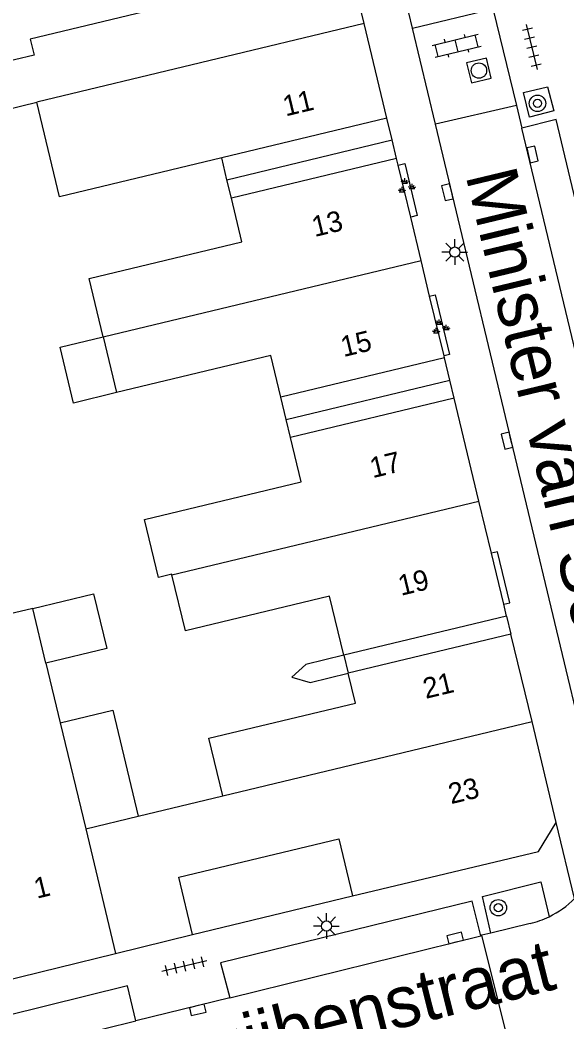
# Model space of a CAD drawing. Extents: x 132998 to 136004, y 396998 to 398512.
# Drawn here: x 133881.55 to 133908.19, y 397340.33 to 397389.14 of the extents above; entities that cross this region are included whole.
import ezdxf

# ---------------------------------------------------------------- set-up
doc = ezdxf.new("R2010")
doc.units = 0
for name, color, linetype in [('gg-afsc-erfafscheiding', 7, 'Continuous'), ('gg-anno-huisnummerreeks BGT', 7, 'Continuous'), ('gg-anno-openbare ruimte label', 7, 'Continuous'), ('gg-bbg-gedigitaliseerde bebouwing', 7, 'Continuous'), ('gg-bbg-gedigitaliseerde bebouwing onder overbouw', 7, 'Continuous'), ('gg-bbg-gedigitaliseerde bijgebouw', 7, 'Continuous'), ('gg-bbg-gedigitaliseerde overbouw', 7, 'Continuous'), ('gg-bbg-hoofdgebouw', 7, 'Continuous'), ('gg-bbg-luifel en loopbrug', 7, 'Continuous'), ('gg-bbg-pand overbouw', 7, 'Continuous'), ('gg-bbg-tussenscheiding', 7, 'Continuous'), ('gg-bbg-tussenscheiding niveau 01', 7, 'Continuous'), ('gg-knt-verharding', 7, 'Continuous'), ('gg-knt-verharding nz', 7, 'Continuous'), ('gt-grn-weggrens', 7, 'Continuous'), ('gt-symb-boom', 7, 'Continuous'), ('gt-symb-groenvak', 7, 'Continuous'), ('gt-symb-klinker verharding', 7, 'Continuous'), ('gt-symb-kolk', 7, 'Continuous'), ('gt-symb-lichtmast', 7, 'Continuous'), ('gt-symb-rioolschacht', 7, 'Continuous'), ('gt-symb-tegel verharding', 7, 'Continuous')]:
    doc.layers.add(name, color=color, linetype=linetype)

# ---------------------------------------------------------------- blocks, each defined once
blk = doc.blocks.new('gt0-KOLK')
at = {"layer": 'gt-symb-kolk'}
blk.add_lwpolyline([(0, 0), (0.375, 0), (0.375, 0.4), (-0.375, 0.4), (-0.375, 0), (0, 0)], dxfattribs=at)
blk = doc.blocks.new('gt0-BOOM')
at = {"layer": 'gt-symb-boom'}
for radius in [0.4, 0.2]:
    blk.add_circle((0, 0), radius, dxfattribs=at)
blk = doc.blocks.new('gt0-RS')
at = {"layer": 'gt-symb-rioolschacht'}
blk.add_lwpolyline([(-0.5, -0.5), (0.5, -0.5), (0.5, 0.5), (-0.5, 0.5)], close=True, dxfattribs=at)
blk.add_circle((0, 0), 0.375, dxfattribs=at)
blk = doc.blocks.new('gt0-TEG1')
at = {"layer": 'gt-symb-tegel verharding'}
for p, q in [((-1.125, 0), (1.125, 0)), ((-0.9, -0.25), (-0.9, 0.25)), ((-0.45, -0.25), (-0.45, 0.25)), ((0, -0.25), (0, 0.25)), ((0.45, -0.25), (0.45, 0.25)), ((0.9, -0.25), (0.9, 0.25))]:
    blk.add_line(p, q, dxfattribs=at)
blk = doc.blocks.new('gt0-GRVAK')
at = {"layer": 'gt-symb-groenvak'}
for p, q in [((-0.11, 0.189), (-0.228, 0.24)), ((-0.182, 0.153), (0.088, 0.153)), ((-0.091, 0.211), (-0.156, 0.322)), ((-0.047, 0.214), (-0.047, 0.393)), ((-0.004, 0.211), (0.061, 0.322)), ((0.015, 0.189), (0.133, 0.24)), ((0.262, -0.052), (0.197, 0.059)), ((0.305, -0.049), (0.305, 0.13)), ((0.349, -0.052), (0.414, 0.059)), ((-0.245, -0.228), (-0.363, -0.177)), ((-0.318, -0.264), (-0.047, -0.264)), ((-0.226, -0.206), (-0.291, -0.095)), ((-0.183, -0.203), (-0.183, -0.024)), ((-0.139, -0.206), (-0.074, -0.095)), ((-0.12, -0.228), (-0.002, -0.177)), ((0.243, -0.074), (0.125, -0.023)), ((0.17, -0.11), (0.441, -0.11)), ((0.368, -0.074), (0.486, -0.023))]:
    blk.add_line(p, q, dxfattribs=at)
blk = doc.blocks.new('gt0-KL1')
at = {"layer": 'gt-symb-klinker verharding'}
for p, q in [((-1.15, 0.3), (1.15, 0.3)), ((-1, -0.3), (-1, 0.3)), ((-0.5, 0.3), (-0.5, 0.45)), ((0, -0.3), (0, 0.3)), ((0.5, 0.3), (0.5, 0.45)), ((1, -0.3), (1, 0.3)), ((-1.15, -0.3), (1.15, -0.3)), ((-0.5, -0.45), (-0.5, -0.3)), ((0.5, -0.45), (0.5, -0.3))]:
    blk.add_line(p, q, dxfattribs=at)
blk = doc.blocks.new('gt0-LMAST')
at = {"layer": 'gt-symb-lichtmast'}
for p, q in [((-0.005, 0.246), (-0.005, 0.621)), ((-0.182, 0.173), (-0.447, 0.438)), ((0.172, 0.173), (0.437, 0.438)), ((-0.255, -0.004), (-0.63, -0.004)), ((-0.182, -0.181), (-0.447, -0.446)), ((-0.005, -0.254), (-0.005, -0.629)), ((0.437, -0.446), (0.172, -0.181)), ((0.245, -0.004), (0.62, -0.004))]:
    blk.add_line(p, q, dxfattribs=at)
blk.add_circle((-0.005, -0.004), 0.25, dxfattribs=at)

msp = doc.modelspace()

# ---------------------------------------------------------------- linework, layer by layer
at = {"layer": 'gg-afsc-erfafscheiding'}
msp.add_lwpolyline([(133897.323, 397358.196), (133895.471, 397357.751), (133894.781, 397357.129), (133895.682, 397356.876), (133897.534, 397357.321)], dxfattribs=at)
at = {"layer": 'gg-bbg-gedigitaliseerde bebouwing'}
for p, q in [((133885.599, 397373.708), (133886.252, 397370.989)), ((133882.164, 397360.482), (133880.368, 397360.05)), ((133882.805, 397357.817), (133883.503, 397354.904)), ((133887.302, 397350.358), (133891.419, 397351.347))]:
    msp.add_line(p, q, dxfattribs=at)
for points in [[(133889.554, 397390.018), (133882.042, 397388.212), (133882.229, 397387.435)], [(133882.229, 397387.435), (133880.302, 397386.972), (133880.832, 397384.771), (133882.357, 397385.136)], [(133891.374, 397382.423), (133883.467, 397380.521), (133882.357, 397385.136)], [(133885.599, 397373.708), (133884.915, 397376.558), (133892.353, 397378.344), (133891.845, 397380.46)], [(133894.256, 397370.773), (133893.771, 397372.794), (133886.252, 397370.989)], [(133888.949, 397362.114), (133888.943, 397362.14), (133888.285, 397361.982), (133887.607, 397364.807), (133895.248, 397366.641), (133894.729, 397368.802)], [(133897.323, 397358.196), (133896.629, 397361.082), (133889.604, 397359.393), (133888.949, 397362.114)], [(133891.419, 397351.347), (133890.744, 397354.155), (133897.882, 397355.871), (133897.534, 397357.321)]]:
    msp.add_lwpolyline(points, dxfattribs=at)
at = {"layer": 'gg-bbg-gedigitaliseerde bebouwing onder overbouw'}
for p, q in [((133899.42, 397384.353), (133891.374, 397382.423)), ((133899.892, 397382.39), (133891.845, 397380.46)), ((133902.226, 397372.685), (133894.256, 397370.773)), ((133902.698, 397370.719), (133894.729, 397368.802)), ((133905.252, 397360.103), (133897.323, 397358.196)), ((133905.463, 397359.228), (133897.534, 397357.321))]:
    msp.add_line(p, q, dxfattribs=at)
at = {"layer": 'gg-bbg-gedigitaliseerde bijgebouw'}
for points in [[(133882.164, 397360.482), (133885.126, 397361.194), (133885.767, 397358.53), (133882.805, 397357.817)], [(133883.503, 397354.904), (133886.062, 397355.519), (133887.302, 397350.358)]]:
    msp.add_lwpolyline(points, dxfattribs=at)
at = {"layer": 'gg-bbg-gedigitaliseerde overbouw'}
for p, q in [((133891.628, 397381.364), (133891.374, 397382.423)), ((133891.845, 397380.46), (133891.628, 397381.364)), ((133894.517, 397369.685), (133894.256, 397370.773)), ((133894.729, 397368.802), (133894.517, 397369.685)), ((133897.323, 397358.196), (133897.534, 397357.321))]:
    msp.add_line(p, q, dxfattribs=at)
at = {"layer": 'gg-bbg-hoofdgebouw'}
for p, q in [((133898.308, 397388.973), (133897.373, 397392.86)), ((133899.42, 397384.353), (133898.308, 397388.973)), ((133899.969, 397382.068), (133899.892, 397382.39)), ((133900.577, 397379.539), (133899.969, 397382.068)), ((133901.084, 397377.432), (133900.577, 397379.539)), ((133901.501, 397375.697), (133901.084, 397377.432)), ((133902.203, 397372.78), (133901.501, 397375.697)), ((133902.226, 397372.685), (133902.203, 397372.78)), ((133903.903, 397365.711), (133902.698, 397370.719)), ((133904.515, 397363.166), (133903.903, 397365.711)), ((133905.112, 397360.686), (133904.515, 397363.166)), ((133905.252, 397360.103), (133905.112, 397360.686)), ((133906.487, 397354.968), (133905.463, 397359.228)), ((133907.67, 397350.05), (133906.487, 397354.968)), ((133886.202, 397343.674), (133889.95, 397344.6)), ((133880.64, 397342.3), (133886.202, 397343.674))]:
    msp.add_line(p, q, dxfattribs=at)
for points in [[(133897.74, 397346.48), (133906.81, 397348.64), (133907.67, 397350.05)], [(133889.95, 397344.6), (133889.28, 397347.38), (133897.08, 397349.26), (133897.74, 397346.48)]]:
    msp.add_lwpolyline(points, dxfattribs=at)
at = {"layer": 'gg-bbg-luifel en loopbrug'}
msp.add_lwpolyline([(133886.252, 397370.989), (133884.147, 397370.483), (133883.495, 397373.202), (133885.599, 397373.708)], dxfattribs=at)
at = {"layer": 'gg-bbg-pand overbouw'}
for p, q in [((133899.673, 397383.299), (133899.42, 397384.353)), ((133899.892, 397382.39), (133899.673, 397383.299)), ((133902.486, 397371.602), (133902.226, 397372.685)), ((133902.698, 397370.719), (133902.486, 397371.602)), ((133905.252, 397360.103), (133905.463, 397359.228))]:
    msp.add_line(p, q, dxfattribs=at)
at = {"layer": 'gg-bbg-tussenscheiding'}
for p, q in [((133898.308, 397388.973), (133882.357, 397385.136)), ((133885.599, 397373.708), (133901.084, 397377.432)), ((133888.949, 397362.114), (133903.903, 397365.711)), ((133882.805, 397357.817), (133882.164, 397360.482)), ((133883.503, 397354.904), (133884.744, 397349.743)), ((133891.419, 397351.347), (133906.487, 397354.968)), ((133884.744, 397349.743), (133887.302, 397350.358)), ((133884.744, 397349.743), (133886.202, 397343.674))]:
    msp.add_line(p, q, dxfattribs=at)
at = {"layer": 'gg-bbg-tussenscheiding niveau 01'}
for p, q in [((133891.628, 397381.364), (133899.673, 397383.299)), ((133894.517, 397369.685), (133902.486, 397371.602))]:
    msp.add_line(p, q, dxfattribs=at)
at = {"layer": 'gg-knt-verharding'}
for p, q in [((133900.665, 397388.748), (133893.395, 397419.097)), ((133900.665, 397388.748), (133904.583, 397389.684)), ((133904.594, 397389.636), (133905.728, 397384.981)), ((133901.786, 397384.066), (133900.665, 397388.748)), ((133905.728, 397384.981), (133901.786, 397384.066)), ((133905.728, 397384.981), (133905.999, 397383.869)), ((133909.174, 397353.223), (133901.786, 397384.066)), ((133906.399, 397345.13), (133904.476, 397344.666)), ((133904.047, 397344.563), (133903.995, 397344.527)), ((133904.476, 397344.666), (133904.047, 397344.563)), ((133905.377, 397339.219), (133904.047, 397344.563)), ((133891.767, 397341.508), (133887.182, 397340.388))]:
    msp.add_line(p, q, dxfattribs=at)
for points in [[(133907.244, 397385.888), (133907.545, 397384.712), (133906.363, 397384.414), (133906.076, 397385.605), (133907.244, 397385.888)], [(133913.108, 397354.114), (133914.796, 397354.44), (133907.666, 397384.295), (133905.999, 397383.869)], [(133899.969, 397382.068), (133900.291, 397382.145), (133900.896, 397379.616), (133900.577, 397379.539)], [(133901.501, 397375.697), (133901.766, 397375.761), (133902.464, 397372.843), (133902.203, 397372.78)], [(133905.112, 397360.686), (133905.403, 397360.757), (133904.807, 397363.236), (133904.515, 397363.166)], [(133904.476, 397344.666), (133904.077, 397346.439), (133906.91, 397347.158), (133907.318, 397345.461)], [(133903.995, 397344.527), (133903.579, 397346.222), (133891.317, 397343.216), (133891.767, 397341.508)], [(133887.182, 397340.388), (133886.781, 397342.092), (133858.991, 397335.209)]]:
    msp.add_lwpolyline(points, dxfattribs=at)
for centre, radius, start, end in [((133905.326, 397349.582), 4.577, 295.8009, 314.9774), ((133905.324, 397349.555), 4.553, 283.65, 295.9654)]:
    msp.add_arc(centre, radius, start, end, dxfattribs=at)
at = {"layer": 'gg-knt-verharding nz'}
for p, q in [((133913.097, 397354.157), (133905.999, 397383.869)), ((133891.767, 397341.508), (133903.995, 397344.527)), ((133859.375, 397333.542), (133887.182, 397340.388))]:
    msp.add_line(p, q, dxfattribs=at)
at = {"layer": 'gt-grn-weggrens'}
for p, q in [((133908.561, 397346.344), (133907.67, 397350.05)), ((133889.95, 397344.6), (133897.74, 397346.48))]:
    msp.add_line(p, q, dxfattribs=at)

# ---------------------------------------------------------------- block references
at = {"layer": 'gt-symb-boom', "rotation": 90}
msp.add_blockref('gt0-BOOM', (133906.755, 397385.083), dxfattribs=at)
at = {"layer": 'gt-symb-boom'}
msp.add_blockref('gt0-BOOM', (133904.846, 397345.898), dxfattribs=at)
at = {"layer": 'gt-symb-groenvak'}
for p in [(133900.339, 397381.037), (133902.007, 397374.168)]:
    msp.add_blockref('gt0-GRVAK', p, dxfattribs=at)
at = {"layer": 'gt-symb-klinker verharding', "rotation": 13.702889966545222}
msp.add_blockref('gt0-KL1', (133902.815, 397387.889), dxfattribs=at)
at = {"layer": 'gt-symb-kolk'}
for p, rotation in [((133906.315, 397382.546), -76.53322310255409), ((133902.56, 397380.801), 103.46677689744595), ((133905.462, 397368.695), 103.4801262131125), ((133902.791, 397344.235), 13.883418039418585), ((133890.159, 397341.117), -166.35276166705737)]:
    msp.add_blockref('gt0-KOLK', p, dxfattribs=dict(at, rotation=rotation))
at = {"layer": 'gt-symb-lichtmast'}
for p in [(133902.73, 397377.839), (133896.48, 397345.01)]:
    msp.add_blockref('gt0-LMAST', p, dxfattribs=at)
at = {"layer": 'gt-symb-rioolschacht', "rotation": -166.58892815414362}
msp.add_blockref('gt0-RS', (133903.902, 397386.68), dxfattribs=at)
at = {"layer": 'gt-symb-tegel verharding'}
for p, rotation in [((133906.476, 397387.829), -76.29711003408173), ((133889.552, 397343.053), -166.3527616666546)]:
    msp.add_blockref('gt0-TEG1', p, dxfattribs=dict(at, rotation=rotation))

# ---------------------------------------------------------------- texts
at = {"layer": 'gg-anno-huisnummerreeks BGT'}
for s, rotation, p in [('11', 13.5, (133894.485, 397384.442)), ('13', 13.5, (133895.898, 397378.568)), ('15', 13.5, (133897.305, 397372.72)), ('17', 13.5, (133898.724, 397366.82)), ('19', 13.5, (133900.102, 397361.089)), ('21', 13.5, (133901.31, 397356.07)), ('23', 13.5, (133902.543, 397350.94)), ('1', 13.9, (133882.365, 397346.332))]:
    msp.add_text(s, height=1, rotation=rotation, dxfattribs=at).set_placement(p)
at = {"layer": 'gg-anno-openbare ruimte label'}
for s, rotation, p in [('Minister van Sonstraat', 283.5, (133903.24, 397381.583)), ('Raadsheer Luijbenstraat', 14.1, (133872.431, 397333.086))]:
    msp.add_text(s, height=2.5, rotation=rotation, dxfattribs=at).set_placement(p)

doc.saveas('drawing.dxf')
